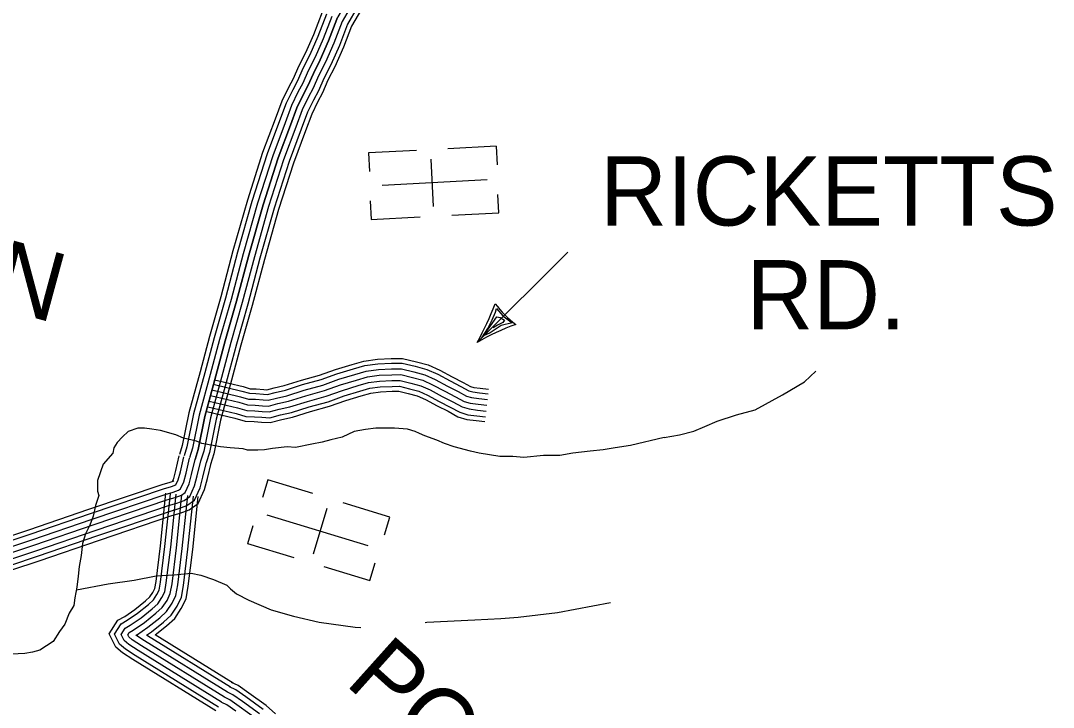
# Model space of a CAD drawing. Extents: x 1788175 to 1969470, y 584502 to 738744.
# Drawn here: x 1906980 to 1912504, y 624377 to 628048 of the extents above; entities that cross this region are included whole.
import ezdxf

# ---------------------------------------------------------------- set-up
doc = ezdxf.new("R2010")
doc.units = 0
for name, color, linetype in [('DESIGN - ROW - Right-of-Way and Easement Labels', 7, 'Continuous'), ('DESIGN - TRANSPORTATION - Text', 7, 'Continuous'), ('DESIGN - UTILITIES - Cable (Underground) with Text', 7, 'Continuous'), ('SURVEY - CONTOURS - Index with Text', 7, 'Continuous'), ('SURVEY - TRANSPORTATION - Roads', 7, 'Continuous')]:
    doc.layers.add(name, color=color, linetype=linetype)

msp = doc.modelspace()

# ---------------------------------------------------------------- linework, layer by layer
at = {"layer": 'DESIGN - ROW - Right-of-Way and Easement Labels'}
for p, q in [((1909421.5, 626328), (1909906.4, 626810.8)), ((1909502.1, 626448.5), (1909519.4, 626489.6)), ((1909519.4, 626489.6), (1909524.7, 626509.8)), ((1909524.7, 626509.8), (1909558.3, 626470)), ((1909454.7, 626362.4), (1909527.6, 626464.9)), ((1909478.1, 626402.1), (1909502.1, 626448.5)), ((1909529.7, 626419.2), (1909508, 626406.5)), ((1909527.6, 626464.9), (1909544, 626460.4)), ((1909559, 626434.9), (1909529.7, 626419.2)), ((1909544, 626460.4), (1909568, 626446.8)), ((1909609.1, 626432.5), (1909550.7, 626417.7)), ((1909558.3, 626470), (1909609.1, 626432.5)), ((1909568, 626446.8), (1909559, 626434.9)), ((1909446.5, 626352.8), (1909478.1, 626402.1)), ((1909491.5, 626379.6), (1909454.7, 626362.4)), ((1909550.7, 626417.7), (1909491.5, 626379.6))]:
    msp.add_line(p, q, dxfattribs=at)
for centre, radius, start, end in [((1908068.3, 627088.5), 1552.3, 330.6642, 339.092), ((1909946.6, 626850.8), 532.3, 216.4475, 233.3059), ((1910106.2, 625122.5), 1386.4, 110.1559, 119.5945)]:
    msp.add_arc(centre, radius, start, end, dxfattribs=at)
at = {"layer": 'DESIGN - TRANSPORTATION - Text'}
for points in [[(1910422.1, 625818.8), (1910504.9, 625833.9), (1910580.6, 625853), (1910640.2, 625877.8), (1910705.8, 625906.8), (1910809.3, 625940.3), (1910908.8, 625967.8), (1911055.7, 626047.9), (1911172.7, 626117.7), (1911233.9, 626174.6)], [(1910422.1, 625818.8), (1910241.1, 625775.9), (1910159.7, 625764.3), (1910095.7, 625752.7), (1910025.9, 625746.8), (1909932.9, 625735.2), (1909863.1, 625723.6), (1909775.8, 625723.6), (1909671.1, 625711.9), (1909613, 625717.8), (1909543.2, 625717.8), (1909432.7, 625735.2), (1909386.1, 625746.8), (1909298.9, 625770.1), (1909246.5, 625787.6), (1909205.8, 625805), (1909141.8, 625828.3), (1909112.8, 625839.9), (1909089.5, 625851.5), (1909048.8, 625863.2), (1908979, 625869), (1908903.4, 625869), (1908880.1, 625869), (1908824.8, 625861.7), (1908763.8, 625851.5), (1908699.8, 625821), (1908638.7, 625806.5), (1908592.2, 625794.8), (1908536.9, 625783.2), (1908449.7, 625765.7), (1908406.1, 625768.7), (1908327.6, 625759.9), (1908283.9, 625754.1), (1908249, 625751.2), (1908193.8, 625751.2), (1908170.5, 625758.5), (1908100.7, 625764.3), (1908048.4, 625770.1), (1907949.5, 625787.6), (1907920.4, 625799.2), (1907850.6, 625816.6), (1907809.9, 625834.1), (1907728.5, 625857.3), (1907681.9, 625863.2), (1907641.2, 625869), (1907612.1, 625869), (1907606.3, 625869), (1907554, 625851.5), (1907524.9, 625822.5), (1907495.8, 625793.4), (1907478.4, 625764.3), (1907472.6, 625735.2), (1907420.2, 625677), (1907391.1, 625589.8), (1907391.1, 625531.6), (1907396.9, 625508.4), (1907379.5, 625456), (1907367.9, 625397.9), (1907350.4, 625351.3), (1907327.1, 625304.8), (1907309.7, 625252.5), (1907303.9, 625188.5), (1907292.2, 625130.3), (1907286.4, 625078), (1907280.6, 625019.8), (1907269, 624961.6), (1907263.2, 624920.9), (1907239.9, 624880.2), (1907216.6, 624822), (1907187.6, 624781.3), (1907152.7, 624729), (1907082.9, 624682.5), (1907042.2, 624670.8), (1907001.4, 624665), (1906896.7, 624659.2)], [(1907277.5, 625004.2), (1907447.9, 625036.1), (1907586.6, 625056), (1907703.8, 625079.9), (1907801.2, 625084.9), (1907892, 625094.8), (1907943.2, 625083.2), (1908010.9, 625060.1), (1908081.9, 625029.5), (1908101.7, 625009.7), (1908134.7, 624983.3), (1908200.7, 624950.3), (1908319.6, 624897.5), (1908438.5, 624864.5), (1908577.1, 624831.4), (1908768.6, 624805), (1908799.7, 624802.6)], [(1909144.1, 624830.3), (1909151.7, 624831.4), (1909409.2, 624844.6), (1909547.9, 624851.2), (1909640.3, 624857.9), (1909851.6, 624884.3), (1910135.6, 624937.1)]]:
    msp.add_lwpolyline(points, dxfattribs=at)
at = {"layer": 'DESIGN - UTILITIES - Cable (Underground) with Text'}
for p, q in [((1909522.5, 627377.2), (1909264.8, 627363.4)), ((1909522.5, 627377), (1909527.8, 627277.7)), ((1909096.6, 627354.4), (1908840.2, 627340.6)), ((1908840.2, 627340.6), (1908845.6, 627241)), ((1909173.7, 627308.3), (1909187.2, 627055.1)), ((1908850.1, 627084.1), (1908855.4, 626985.2)), ((1909537.6, 627021.4), (1909532.4, 627119.5)), ((1908855.4, 626984.6), (1909115.9, 626998.5)), ((1909286.6, 627007.7), (1909537.6, 627021.2)), ((1908301.2, 625592.4), (1908272.6, 625498.5)), ((1908541.8, 625519.5), (1908301.1, 625592.6)), ((1908545.4, 625198.2), (1908619.1, 625441.1)), ((1908954.9, 625394.1), (1908705.3, 625469.9)), ((1908926, 625298.8), (1908954.8, 625393.4)), ((1908194, 625252.9), (1908222.8, 625348.1)), ((1908193.8, 625252.8), (1908440.8, 625177.8)), ((1908847.6, 625054.3), (1908876.7, 625149.7)), ((1908601.9, 625128.9), (1908847.7, 625054.2))]:
    msp.add_line(p, q, dxfattribs=at)
for points in [[(1908913, 627168.9), (1909475.2, 627199.1)], [(1908837.8, 625240.4), (1908299.1, 625404.1)]]:
    msp.add_lwpolyline(points, dxfattribs=at)
at = {"layer": 'SURVEY - CONTOURS - Index with Text'}
for points in [[(1907912.5, 625701.9), (1907929.3, 625754.6), (1907965, 625931.3), (1908024.2, 626148.5), (1908073.8, 626335.4), (1908135, 626548.6), (1908199.8, 626793.9), (1908276.3, 627063.4), (1908357.1, 627314.9), (1908422.8, 627490.1), (1908457.6, 627582.7), (1908490.8, 627651.3), (1908516.1, 627699.7), (1908545.3, 627766.2), (1908582.3, 627838.8), (1908627, 627939.6), (1908671.5, 628056.4), (1908720.4, 628141.2), (1908729.9, 628185.4), (1908739.3, 628227.6), (1908748.9, 628261.8), (1908764.4, 628298.1), (1908834.7, 628429.3), (1908922.9, 628568.7)], [(1908592, 628094.2), (1908545.9, 627973), (1908503.1, 627876.6), (1908466, 627803.8), (1908437, 627737.7), (1908412.4, 627690.7), (1908376.9, 627617.3), (1908340.7, 627520.9), (1908274.2, 627343.7), (1908192.4, 627088.8), (1908115.2, 626817.1), (1908050.4, 626571.9), (1907989.2, 626358.8), (1907939.5, 626171.2), (1907879.6, 625951.5), (1907844.2, 625776.6), (1907828.9, 625728.6)], [(1908615.3, 628083.1), (1908569.7, 627963.2), (1908526.3, 627865.5), (1908489.2, 627792.8), (1908460.2, 627726.5), (1908435.4, 627679.1), (1908400.6, 627607.1), (1908364.8, 627511.8), (1908298.5, 627335.3), (1908217, 627081.3), (1908140, 626810.3), (1908075.2, 626565.1), (1908014, 626351.9), (1907964.3, 626164.6), (1907904.6, 625945.6), (1907869.2, 625770.1), (1907853.4, 625720.8)], [(1908749.7, 628130), (1908699.6, 628043.1), (1908655.7, 627927.8), (1908610.3, 627825.5), (1908573.3, 627752.9), (1908544.1, 627686.3), (1908518.4, 627637.3), (1908486.2, 627570.5), (1908451.9, 627479.2), (1908386.4, 627304.7), (1908306, 627054.4), (1908229.7, 626785.7), (1908164.9, 626540.4), (1908103.6, 626327.2), (1908054.1, 626140.4), (1907995.2, 625924.2), (1907959.3, 625746.8), (1907942, 625692.5)], [(1908779, 628118.7), (1908727.7, 628029.7), (1908684.4, 627916), (1908638.3, 627812.1), (1908601.3, 627739.6), (1908572.1, 627672.8), (1908546.1, 627623.4), (1908514.7, 627558.3), (1908480.9, 627468.3), (1908415.7, 627294.5), (1908335.7, 627045.4), (1908259.6, 626777.5), (1908194.8, 626532.1), (1908133.5, 626318.9), (1908084, 626132.4), (1908025.3, 625917), (1907989.4, 625739), (1907971.6, 625683.1)], [(1908802.4, 628109.8), (1908750.1, 628019.1), (1908707.2, 627906.6), (1908660.6, 627801.5), (1908623.7, 627729.1), (1908594.3, 627662.1), (1908568.2, 627612.3), (1908537.4, 627548.5), (1908504, 627459.6), (1908439, 627286.4), (1908359.4, 627038.3), (1908283.5, 626771), (1908218.6, 626525.6), (1908157.3, 626312.3), (1908107.9, 626125.9), (1908049.4, 625911.3), (1908013.3, 625732.7), (1907995.1, 625675.6)], [(1908643.4, 628069.7), (1908598.4, 627951.4), (1908554.3, 627852.2), (1908517.2, 627779.5), (1908488.2, 627713.1), (1908463.1, 627665.2), (1908429.1, 627594.9), (1908393.8, 627501), (1908327.8, 627325.1), (1908246.7, 627072.3), (1908169.9, 626802.1), (1908105.1, 626556.9), (1908043.9, 626343.7), (1907994.2, 626156.5), (1907934.8, 625938.5), (1907899.2, 625762.4), (1907883, 625711.3)], [(1908671.5, 628056.4), (1908627, 627939.6), (1908582.3, 627838.8), (1908545.3, 627766.2), (1908516.1, 627699.7), (1908490.8, 627651.3), (1908457.6, 627582.7), (1908422.8, 627490.1), (1908357.1, 627314.9), (1908276.3, 627063.4), (1908199.8, 626793.9), (1908135, 626548.6), (1908073.8, 626335.4), (1908024.2, 626148.5), (1907965, 625931.3), (1907929.3, 625754.6), (1907912.5, 625701.9)], [(1906515.1, 625169.1), (1906571, 625132.4), (1906613.2, 625116.9), (1906663.3, 625119.6), (1906759, 625147), (1907050.1, 625243.1), (1907373, 625353.7), (1907761.8, 625485.2), (1907805.7, 625497.9), (1907839.5, 625510.3), (1907859.4, 625524.6), (1907880.8, 625571), (1907894.2, 625621.3), (1907912.5, 625701.9)], [(1906515.1, 625169.1), (1906571, 625132.4), (1906613.2, 625116.9), (1906663.3, 625119.6), (1906759, 625147), (1907050.1, 625243.1), (1907373, 625353.7), (1907761.8, 625485.2), (1907805.7, 625497.9), (1907839.5, 625510.3), (1907859.4, 625524.6), (1907880.8, 625571), (1907894.2, 625621.3), (1907912.5, 625701.9)], [(1906532.1, 625195), (1906585, 625160.3), (1906617.9, 625148.2), (1906658.1, 625150.4), (1906749.9, 625176.6), (1907040.2, 625272.5), (1907363, 625383.1), (1907752.5, 625514.8), (1907796, 625527.3), (1907824.8, 625538), (1907834.7, 625545), (1907851.6, 625581.6), (1907864.1, 625628.7), (1907882.3, 625708.8)], [(1906549.1, 625220.9), (1906599, 625188.2), (1906622.6, 625179.5), (1906653, 625181.2), (1906740.8, 625206.2), (1907030.3, 625301.9), (1907353, 625412.4), (1907743.3, 625544.4), (1907786.4, 625556.8), (1907810.2, 625565.6), (1907809.9, 625565.4), (1907822.3, 625592.2), (1907834, 625636.1), (1907852, 625715.6)], [(1906562.7, 625241.6), (1906610.2, 625210.4), (1906626.4, 625204.5), (1906648.9, 625205.7), (1906733.5, 625229.9), (1907022.5, 625325.3), (1907345.1, 625435.8), (1907735.9, 625568), (1907778.7, 625580.3), (1907798.4, 625587.6), (1907790.2, 625581.7), (1907799, 625600.6), (1907810, 625642), (1907827.9, 625721.1)], [(1906467, 625095.8), (1906531.4, 625053.5), (1906600, 625028.4), (1906677.8, 625032.6), (1906784.8, 625063.1), (1907078.1, 625160), (1907401.3, 625270.7), (1907788, 625401.5), (1907833, 625414.4), (1907881.1, 625432.2), (1907929.3, 625466.9), (1907963.6, 625541.1), (1907979.4, 625600.3), (1907998, 625682.5)], [(1906481.1, 625117.3), (1906543, 625076.6), (1906603.9, 625054.4), (1906673.6, 625058.1), (1906777.3, 625087.7), (1907069.9, 625184.3), (1907393, 625295), (1907780.3, 625426), (1907825, 625438.9), (1907868.9, 625455.1), (1907908.8, 625483.9), (1907939.4, 625549.9), (1907954.4, 625606.5), (1907973, 625688.2)], [(1906498.1, 625143.2), (1906557, 625104.5), (1906608.6, 625085.6), (1906668.4, 625088.9), (1906768.1, 625117.3), (1907060, 625213.7), (1907383, 625324.4), (1907771, 625455.6), (1907815.3, 625468.4), (1907854.2, 625482.7), (1907884.1, 625504.2), (1907910.1, 625560.4), (1907924.3, 625613.9), (1907942.7, 625695.1)]]:
    msp.add_lwpolyline(points, dxfattribs=at)
at = {"layer": 'SURVEY - TRANSPORTATION - Roads'}
for points in [[(1908010.1, 626104.2), (1908163.5, 626067.4), (1908203.8, 626055.7), (1908237.7, 626054.5), (1908278.2, 626051), (1908299.8, 626050), (1908341.4, 626060.5), (1908395.6, 626073), (1908488.1, 626101.9), (1908586.5, 626128.9), (1908671.6, 626159.9), (1908759.4, 626185.7), (1908821.5, 626203.8), (1908890.8, 626213.7), (1908962.9, 626216.8), (1909019.7, 626217.6), (1909090.4, 626200.3), (1909152, 626183.6), (1909211, 626157.3), (1909276.7, 626121.5), (1909335.2, 626092.2), (1909376.8, 626069.4), (1909397.8, 626063.1), (1909434.6, 626058.3), (1909480.4, 626053)], [(1908015.9, 626128.2), (1908169.8, 626091.3), (1908207.7, 626080.3), (1908239.2, 626079.2), (1908279.9, 626075.7), (1908297.3, 626074.8), (1908335.6, 626084.6), (1908389.2, 626096.8), (1908481.1, 626125.6), (1908578.9, 626152.5), (1908663.9, 626183.4), (1908752.4, 626209.5), (1908816.3, 626228), (1908888.6, 626238.3), (1908962.2, 626241.5), (1909022.5, 626242.3), (1909096.5, 626224.3), (1909160.3, 626207), (1909222, 626179.5), (1909288.2, 626143.4), (1909346.7, 626114), (1909386.4, 626092.3), (1909403, 626087.3), (1909437.6, 626082.9), (1909483.2, 626077.5)], [(1907995.7, 626043.9), (1908147.6, 626007.5), (1908193.9, 625994.1), (1908233.9, 625992.6), (1908274, 625989.1), (1908306, 625987.6), (1908355.9, 626000.3), (1908411.8, 626013.1), (1908505.6, 626042.4), (1908605.3, 626069.8), (1908691, 626101), (1908776.8, 626126.2), (1908834.6, 626143), (1908896.6, 626151.9), (1908964.6, 626154.8), (1909012.7, 626155.5), (1909074.9, 626140.3), (1909131.1, 626125), (1909183.5, 626101.7), (1909248, 626066.5), (1909306.4, 626037.2), (1909352.8, 626011.8), (1909384.9, 626002.2), (1909427, 625996.8), (1909473.2, 625991.4)], [(1907995.7, 626043.9), (1908147.6, 626007.5), (1908193.9, 625994.1), (1908233.9, 625992.6), (1908274, 625989.1), (1908306, 625987.6), (1908355.9, 626000.3), (1908411.8, 626013.1), (1908505.6, 626042.4), (1908605.3, 626069.8), (1908691, 626101), (1908776.8, 626126.2), (1908834.6, 626143), (1908896.6, 626151.9), (1908964.6, 626154.8), (1909012.7, 626155.5), (1909074.9, 626140.3), (1909131.1, 626125), (1909183.5, 626101.7), (1909248, 626066.5), (1909306.4, 626037.2), (1909352.8, 626011.8), (1909384.9, 626002.2), (1909427, 625996.8), (1909473.2, 625991.4)], [(1908002.9, 626074), (1908155.6, 626037.4), (1908198.8, 626024.9), (1908235.8, 626023.6), (1908276.1, 626020.1), (1908302.9, 626018.8), (1908348.7, 626030.4), (1908403.7, 626043), (1908496.8, 626072.1), (1908595.9, 626099.3), (1908681.3, 626130.5), (1908768.1, 626156), (1908828.1, 626173.4), (1908893.7, 626182.8), (1908963.7, 626185.8), (1909016.2, 626186.5), (1909082.6, 626170.3), (1909141.6, 626154.3), (1909197.2, 626129.5), (1909262.4, 626094), (1909320.8, 626064.7), (1909364.8, 626040.6), (1909391.4, 626032.7), (1909430.8, 626027.6), (1909476.8, 626022.2)], [(1907981.2, 625983.6), (1908131.8, 625947.5), (1908183.9, 625932.4), (1908230.1, 625930.7), (1908269.8, 625927.3), (1908312.3, 625925.2), (1908370.5, 625940), (1908428, 625953.2), (1908523, 625982.9), (1908624.2, 626010.7), (1908710.4, 626042.1), (1908794.2, 626066.7), (1908847.7, 626082.3), (1908902.3, 626090.1), (1908966.4, 626092.8), (1909005.6, 626093.4), (1909059.4, 626080.3), (1909110.3, 626066.4), (1909156, 626046.1), (1909219.3, 626011.6), (1909277.6, 625982.3), (1909328.8, 625954.3), (1909372, 625941.4), (1909419.5, 625935.3), (1909466, 625929.8)], [(1907988.4, 626013.7), (1908139.7, 625977.5), (1908188.9, 625963.2), (1908232, 625961.7), (1908271.9, 625958.2), (1908309.2, 625956.4), (1908363.2, 625970.1), (1908419.9, 625983.1), (1908514.3, 626012.6), (1908614.7, 626040.2), (1908700.7, 626071.5), (1908785.5, 626096.5), (1908841.2, 626112.7), (1908899.4, 626121), (1908965.5, 626123.8), (1909009.1, 626124.4), (1909067.2, 626110.3), (1909120.7, 626095.7), (1909169.7, 626073.9), (1909233.6, 626039), (1909292, 626009.8), (1909340.8, 625983.1), (1909378.5, 625971.8), (1909423.3, 625966), (1909469.6, 625960.6)], [(1907975.2, 625958.6), (1908125.2, 625922.6), (1908179.8, 625906.8), (1908228.5, 625905), (1908268.1, 625901.6), (1908314.9, 625899.3), (1908376.5, 625915), (1908434.7, 625928.3), (1908530.3, 625958.2), (1908632, 625986.2), (1908718.4, 626017.6), (1908801.4, 626042), (1908853.2, 626057.1), (1908904.7, 626064.4), (1908967.1, 626067.1), (1909002.7, 626067.6), (1909053, 626055.3), (1909101.6, 626042.2), (1909144.6, 626023), (1909207.3, 625988.8), (1909265.7, 625959.5), (1909318.8, 625930.4), (1909366.7, 625916.1), (1909416.3, 625909.7), (1909463, 625904.3)], [(1908024.3, 624357.1), (1907579, 624632.6), (1907524.7, 624667.8), (1907489.3, 624698.5), (1907452.4, 624770), (1907499.2, 624842.2), (1907536.4, 624863.1), (1907590.2, 624900.1), (1907647.1, 624945.4), (1907670.7, 624966.8), (1907687, 624991.3), (1907696.8, 625011.6), (1907703.6, 625049.7), (1907726.9, 625239.2), (1907756.2, 625521.4)], [(1908037.3, 624378.1), (1907592.2, 624653.5), (1907539.6, 624687.6), (1907509.1, 624714), (1907481, 624768.6), (1907516.7, 624823.7), (1907549.5, 624842.1), (1907604.9, 624880.2), (1907663.1, 624926.6), (1907689.6, 624950.6), (1907708.5, 624979), (1907720.5, 625003.9), (1907728.1, 625046), (1907751.4, 625236.4), (1907780.8, 625518.9)], [(1908053.6, 624404.5), (1907608.8, 624679.7), (1907558.3, 624712.5), (1907533.9, 624733.6), (1907516.8, 624766.8), (1907538.5, 624800.4), (1907565.9, 624815.8), (1907623.4, 624855.3), (1907683.2, 624902.9), (1907713.3, 624930.2), (1907735.5, 624963.6), (1907750.3, 624994.2), (1907758.7, 625041.4), (1907782.2, 625232.9), (1907811.6, 625515.6)], [(1908070, 624430.8), (1907625.4, 624705.9), (1907576.9, 624737.3), (1907558.7, 624753.1), (1907552.6, 624765), (1907560.4, 624777.2), (1907582.3, 624789.5), (1907641.8, 624830.4), (1907703.3, 624879.3), (1907736.9, 624909.8), (1907762.5, 624948.2), (1907780, 624984.5), (1907789.4, 625036.8), (1907813, 625229.4), (1907842.5, 625512.4)], [(1908070, 624430.8), (1907625.4, 624705.9), (1907576.9, 624737.3), (1907558.7, 624753.1), (1907552.6, 624765), (1907560.4, 624777.2), (1907582.3, 624789.5), (1907641.8, 624830.4), (1907703.3, 624879.3), (1907736.9, 624909.8), (1907762.5, 624948.2), (1907780, 624984.5), (1907789.4, 625036.8), (1907813, 625229.4), (1907842.5, 625512.4)], [(1908086.3, 624457.2), (1907642, 624732.1), (1907596.2, 624761.7), (1907598.7, 624763.1), (1907660.3, 624805.4), (1907723.4, 624855.7), (1907760.6, 624889.4), (1907789.5, 624932.8), (1907809.8, 624974.9), (1907820.1, 625032.1), (1907843.8, 625226), (1907873.3, 625509.2)], [(1908102.6, 624483.6), (1907658.5, 624758.3), (1907652.3, 624762.3), (1907678.7, 624780.5), (1907743.5, 624832), (1907784.3, 624869.1), (1907816.4, 624917.4), (1907839.6, 624965.2), (1907850.7, 625027.5), (1907874.6, 625222.5), (1907904.1, 625506)], [(1908116.1, 624505.4), (1907698.8, 624763.6), (1907760.1, 624812.4), (1907803.9, 624852.2), (1907838.8, 624904.6), (1907864.3, 624957.2), (1907876.2, 625023.7), (1907900.2, 625219.6), (1907929.7, 625503.4)], [(1908276.3, 624365.6), (1908185, 624432.1), (1908130, 624470.7), (1908096.9, 624486.7)], [(1908343.7, 624341.9), (1908292.2, 624385.8), (1908200, 624453), (1908143.1, 624492.9), (1908108.1, 624509.8)], [(1908237.8, 624316.9), (1908149, 624381.7), (1908098.5, 624417), (1908070, 624430.8)], [(1908237.8, 624316.9), (1908149, 624381.7), (1908098.5, 624417), (1908070, 624430.8)], [(1908257, 624341.2), (1908167, 624406.9), (1908114.3, 624443.8), (1908083.4, 624458.7)], [(1908131, 624356.5), (1908082.8, 624390.2), (1908056.5, 624402.9)]]:
    msp.add_lwpolyline(points, dxfattribs=at)

# ---------------------------------------------------------------- texts
at = {"layer": 'DESIGN - ROW - Right-of-Way and Easement Labels'}
for s, rotation, p in [('SHERRILLTOWN', 344.8061, (1903359.5, 627461.8)), ('PORTERFIELD', 318.0809, (1908708, 624503.4))]:
    msp.add_text(s, height=369.999, rotation=rotation, dxfattribs=at).set_placement(p)
for s, p in [('RICKETTS', (1910080.1, 626952.7)), ('RD.', (1910861.9, 626397.7))]:
    msp.add_text(s, height=370, dxfattribs=at).set_placement(p)

doc.saveas('drawing.dxf')
